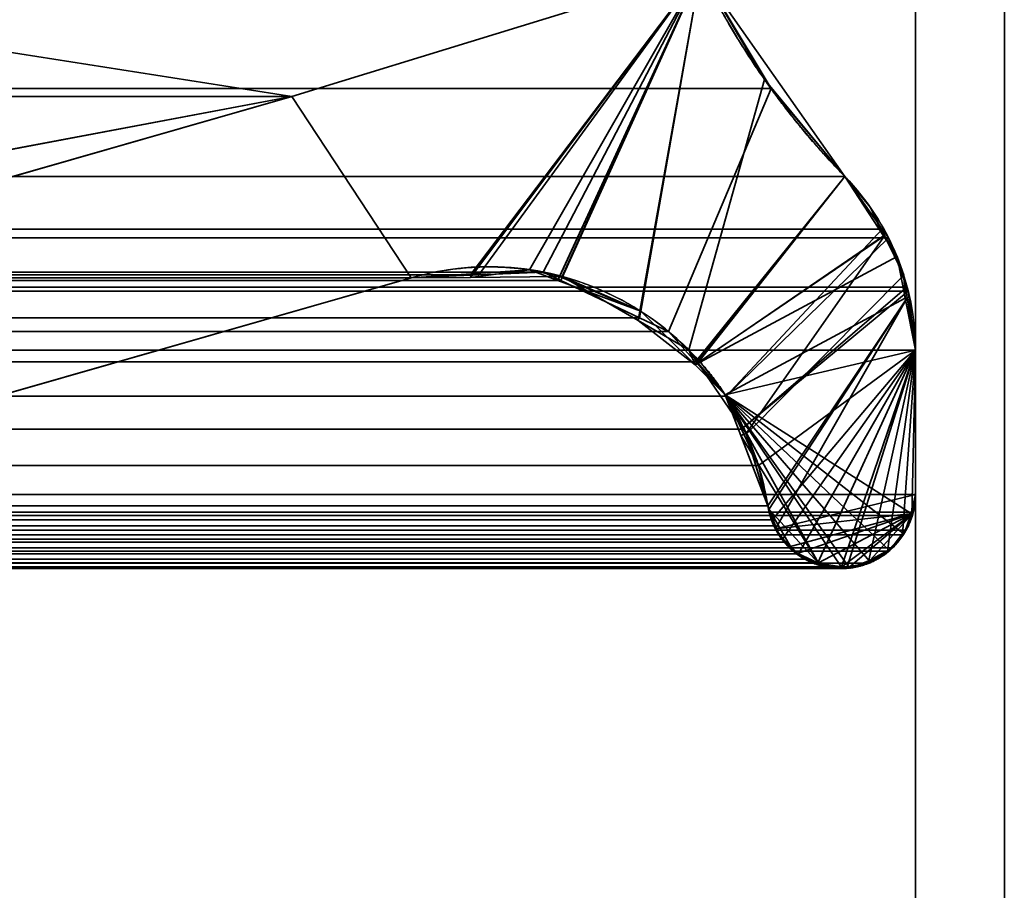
# Model space of a CAD drawing. Header units: millimetres. Extents: x -590 to 3690, y -120 to 127.
# Tile 548 of 656: x 1984.98 to 1987.75, y 2.41 to 4.86. Entities that reach past the tile are written whole.
import ezdxf

# ---------------------------------------------------------------- set-up
doc = ezdxf.new("R2010")
doc.units = ezdxf.units.MM
doc.layers.add('152', color=7, linetype='Continuous', true_color=0xffffff)

# ---------------------------------------------------------------- blocks, each defined once
blk = doc.blocks.new('UG_SURFACE_002')
at = {"layer": '152', "color": 252, "linetype": 'Continuous', "lineweight": 35}
for points in [[(2165, -31.2, 2203.0001), (2165, 108.2, 2203.0001), (835, 108.2, 2203.0001), (835, -31.2, 2203.0001)], [(985, -31.2, 2053), (985, 108.2, 2053), (2015.0001, 108.2, 2053), (2015.0001, -31.2, 2053)]]:
    blk.add_3dface(points, dxfattribs=at)
blk = doc.blocks.new('UG_SURFACE_097')
at = {"layer": '152', "color": 254, "linetype": 'Continuous', "lineweight": 35}
for points in [[(1999.75, -35, 2033.2501), (1999.75, 111.75, 2033.2501), (1000.25, 111.75, 2033.2501), (1000.25, -35, 2033.2501)], [(1992, 16, 2025.5001), (1992, -33, 2025.5001), (1008, -33, 2025.5001), (1008, 16, 2025.5001)]]:
    blk.add_3dface(points, dxfattribs=at)
blk = doc.blocks.new('UG_SURFACE_127')
at = {"layer": '152', "color": 46, "linetype": 'Continuous', "lineweight": 35}
for points in [[(1987.0942, 4.6691, 2020.5941), (1013.1036, 5, 2020.3965), (1012.9453, 4.7256, 2020.5545)], [(1987.0942, 4.6691, 2020.5941), (1986.8964, 5, 2020.3965), (1013.1036, 5, 2020.3965)], [(1985.7469, 4.6468, 2019.2468), (1983.108, 4.15, 2016.608), (1980.4292, 4.15, 2013.9291), (1983.5, 5, 2017)], [(1983.5, 5, 2017), (1986.8964, 5, 2020.3965), (1985.7469, 4.6468, 2019.2468)], [(1986.2726, 4.145, 2019.7725), (1986.0823, 4.1368, 2019.5823), (1985.7469, 4.6468, 2019.2468), (1986.8964, 5, 2020.3965)], [(1986.8964, 5, 2020.3965), (1986.4532, 4.1528, 2019.9533), (1986.2726, 4.145, 2019.7725)], [(1986.503, 4.1292, 2020.0031), (1986.4532, 4.1528, 2019.9533), (1986.8964, 5, 2020.3965)], [(1986.7247, 4.0244, 2020.2248), (1986.503, 4.1292, 2020.0031), (1986.8964, 5, 2020.3965)], [(1986.8964, 5, 2020.3965), (1987.0942, 4.6691, 2020.5941), (1986.806, 3.986, 2020.3061), (1986.7247, 4.0244, 2020.2248)], [(1012.9453, 4.7256, 2020.5545), (1012.6982, 4.4215, 2020.8018), (1987.3018, 4.4215, 2020.8018)], [(1012.9453, 4.7256, 2020.5545), (1987.3018, 4.4215, 2020.8018), (1987.0942, 4.6691, 2020.5941)], [(1986.8823, 3.9002, 2020.3824), (1986.806, 3.986, 2020.3061), (1987.0942, 4.6691, 2020.5941), (1987.3018, 4.4215, 2020.8018)], [(1018.3088, 3.4839, 2015.1913), (1014.2531, 4.6468, 2019.2468), (1985.7469, 4.6468, 2019.2468), (1981.6912, 3.4839, 2015.1913)], [(1014.2531, 4.6468, 2019.2468), (1016.892, 4.15, 2016.608), (1983.108, 4.15, 2016.608), (1985.7469, 4.6468, 2019.2468)], [(1986.0823, 4.1368, 2019.5823), (1981.8518, 2.9237, 2015.3518), (1981.6912, 3.4839, 2015.1913), (1985.7469, 4.6468, 2019.2468)], [(1012.6982, 4.4215, 2020.8018), (1012.5982, 4.2908, 2020.9019), (1987.4071, 4.2739, 2020.9072)], [(1987.4071, 4.2739, 2020.9072), (1987.3018, 4.4215, 2020.8018), (1012.6982, 4.4215, 2020.8018)], [(1987.3018, 4.4215, 2020.8018), (1987.4071, 4.2739, 2020.9072), (1986.9682, 3.8036, 2020.4682), (1986.8823, 3.9002, 2020.3824)], [(1012.5982, 4.2908, 2020.9019), (1012.5922, 4.2762, 2020.9079), (1987.4071, 4.2739, 2020.9072)], [(1987.4071, 4.2739, 2020.9072), (1012.5922, 4.2762, 2020.9079), (1012.5238, 4.1105, 2020.9763)], [(1012.5238, 4.1105, 2020.9763), (1987.4247, 4.2492, 2020.9246), (1987.4071, 4.2739, 2020.9072)], [(1986.9682, 3.8036, 2020.4682), (1987.4071, 4.2739, 2020.9072), (1987.4247, 4.2492, 2020.9246)], [(1012.5238, 4.1105, 2020.9763), (1987.476, 4.1103, 2020.9761), (1987.4247, 4.2492, 2020.9246)], [(1987.4247, 4.2492, 2020.9246), (1987.476, 4.1103, 2020.9761), (1987.0112, 3.7111, 2020.5112), (1986.9682, 3.8036, 2020.4682)], [(1986.503, 4.1292, 2020.0031), (1013.497, 4.1292, 2020.0031), (1013.5468, 4.1528, 2019.9533)], [(1013.5468, 4.1528, 2019.9533), (1013.7274, 4.145, 2019.7725), (1986.2726, 4.145, 2019.7725), (1986.4532, 4.1528, 2019.9533)], [(1986.4532, 4.1528, 2019.9533), (1986.503, 4.1292, 2020.0031), (1013.5468, 4.1528, 2019.9533)], [(1013.497, 4.1292, 2020.0031), (1986.503, 4.1292, 2020.0031), (1986.7247, 4.0244, 2020.2248), (1013.2753, 4.0244, 2020.2248)], [(1013.9177, 4.1368, 2019.5823), (1986.0823, 4.1368, 2019.5823), (1986.2726, 4.145, 2019.7725), (1013.7274, 4.145, 2019.7725)], [(1013.9177, 4.1368, 2019.5823), (1018.1482, 2.9237, 2015.3518), (1981.8518, 2.9237, 2015.3518), (1986.0823, 4.1368, 2019.5823)], [(1012.5213, 4.1045, 2020.9787), (1012.5, 3.933, 2020.9999), (1987.4799, 4.0997, 2020.9799)], [(1012.5, 3.933, 2020.9999), (1987.5, 3.933, 2020.9999), (1987.4799, 4.0997, 2020.9799)], [(1012.5238, 4.1105, 2020.9763), (1012.5213, 4.1045, 2020.9787), (1987.4799, 4.0997, 2020.9799)], [(1987.4799, 4.0997, 2020.9799), (1987.476, 4.1103, 2020.9761), (1012.5238, 4.1105, 2020.9763)], [(1987.0112, 3.7111, 2020.5112), (1987.476, 4.1103, 2020.9761), (1987.4799, 4.0997, 2020.9799)], [(1987.4799, 4.0997, 2020.9799), (1987.5, 3.933, 2020.9999), (1987.059, 3.6087, 2020.5591), (1987.0112, 3.7111, 2020.5112)], [(1013.194, 3.986, 2020.3061), (1013.2753, 4.0244, 2020.2248), (1986.7247, 4.0244, 2020.2248), (1986.806, 3.986, 2020.3061)], [(1986.806, 3.986, 2020.3061), (1013.1177, 3.9002, 2020.3824), (1013.194, 3.986, 2020.3061)], [(1986.806, 3.986, 2020.3061), (1986.8823, 3.9002, 2020.3824), (1013.1177, 3.9002, 2020.3824)], [(1012.5, 3.933, 2020.9999), (1012.5, 3.5278, 2020.9999), (1987.5, 3.5278, 2020.9999), (1987.5, 3.933, 2020.9999)], [(1987.0971, 3.4564, 2020.597), (1987.0851, 3.4958, 2020.5851), (1987.059, 3.6087, 2020.5591), (1987.5, 3.933, 2020.9999)], [(1987.1261, 3.4019, 2020.6261), (1987.1024, 3.439, 2020.6025), (1987.0971, 3.4564, 2020.597), (1987.5, 3.933, 2020.9999)], [(1987.5, 3.933, 2020.9999), (1987.1714, 3.3606, 2020.6714), (1987.1315, 3.3936, 2020.6316), (1987.1261, 3.4019, 2020.6261)], [(1987.5, 3.933, 2020.9999), (1987.2255, 3.3349, 2020.7255), (1987.1898, 3.3454, 2020.6897), (1987.1714, 3.3606, 2020.6714)], [(1987.5, 3.933, 2020.9999), (1987.2913, 3.3216, 2020.7913), (1987.2783, 3.3195, 2020.7784), (1987.2255, 3.3349, 2020.7255)], [(1987.3084, 3.3244, 2020.8085), (1987.2913, 3.3216, 2020.7913), (1987.5, 3.933, 2020.9999)], [(1987.5, 3.933, 2020.9999), (1987.3674, 3.334, 2020.8673), (1987.3084, 3.3244, 2020.8085)], [(1987.4213, 3.3677, 2020.9212), (1987.3697, 3.3343, 2020.8697), (1987.3674, 3.334, 2020.8673), (1987.5, 3.933, 2020.9999)], [(1987.4641, 3.414, 2020.9639), (1987.4357, 3.3771, 2020.9358), (1987.4213, 3.3677, 2020.9212), (1987.5, 3.933, 2020.9999)], [(1987.5, 3.933, 2020.9999), (1987.4902, 3.4683, 2020.9901), (1987.4742, 3.4272, 2020.9742), (1987.4641, 3.414, 2020.9639)], [(1987.5, 3.933, 2020.9999), (1987.5, 3.5278, 2020.9999), (1987.494, 3.478, 2020.9939), (1987.4902, 3.4683, 2020.9901)], [(1013.0318, 3.8036, 2020.4682), (1013.1177, 3.9002, 2020.3824), (1986.8823, 3.9002, 2020.3824), (1986.9682, 3.8036, 2020.4682)], [(1987.0112, 3.7111, 2020.5112), (1012.9888, 3.7111, 2020.5112), (1013.0318, 3.8036, 2020.4682)], [(1986.9682, 3.8036, 2020.4682), (1987.0112, 3.7111, 2020.5112), (1013.0318, 3.8036, 2020.4682)], [(1012.941, 3.6087, 2020.5591), (1012.9888, 3.7111, 2020.5112), (1987.0112, 3.7111, 2020.5112), (1987.059, 3.6087, 2020.5591)], [(1987.059, 3.6087, 2020.5591), (1012.9149, 3.4958, 2020.5851), (1012.941, 3.6087, 2020.5591)], [(1987.059, 3.6087, 2020.5591), (1987.0851, 3.4958, 2020.5851), (1012.9149, 3.4958, 2020.5851)], [(1987.5, 3.5278, 2020.9999), (1012.5, 3.5278, 2020.9999), (1012.506, 3.478, 2020.9939)], [(1987.494, 3.478, 2020.9939), (1987.5, 3.5278, 2020.9999), (1012.506, 3.478, 2020.9939)], [(1987.0851, 3.4958, 2020.5851), (1987.0971, 3.4564, 2020.597), (1012.9029, 3.4564, 2020.597), (1012.9149, 3.4958, 2020.5851)], [(1012.506, 3.478, 2020.9939), (1012.5098, 3.4683, 2020.9901), (1987.4902, 3.4683, 2020.9901), (1987.494, 3.478, 2020.9939)], [(1987.4742, 3.4272, 2020.9742), (1012.5098, 3.4683, 2020.9901), (1012.5258, 3.4272, 2020.9742)], [(1987.4742, 3.4272, 2020.9742), (1987.4902, 3.4683, 2020.9901), (1012.5098, 3.4683, 2020.9901)], [(1987.1024, 3.439, 2020.6025), (1012.8739, 3.4019, 2020.6261), (1012.8976, 3.439, 2020.6025)], [(1987.1024, 3.439, 2020.6025), (1987.1261, 3.4019, 2020.6261), (1012.8739, 3.4019, 2020.6261)], [(1012.8976, 3.439, 2020.6025), (1987.0971, 3.4564, 2020.597), (1987.1024, 3.439, 2020.6025)], [(1012.8976, 3.439, 2020.6025), (1012.9029, 3.4564, 2020.597), (1987.0971, 3.4564, 2020.597)], [(1012.5258, 3.4272, 2020.9742), (1012.5359, 3.414, 2020.9639), (1987.4641, 3.414, 2020.9639), (1987.4742, 3.4272, 2020.9742)], [(1987.4641, 3.414, 2020.9639), (1012.5359, 3.414, 2020.9639), (1012.5643, 3.3771, 2020.9358)], [(1987.4357, 3.3771, 2020.9358), (1987.4641, 3.414, 2020.9639), (1012.5643, 3.3771, 2020.9358)], [(1012.5643, 3.3771, 2020.9358), (1012.5787, 3.3677, 2020.9212), (1987.4213, 3.3677, 2020.9212), (1987.4357, 3.3771, 2020.9358)], [(1987.1315, 3.3936, 2020.6316), (1012.8286, 3.3606, 2020.6714), (1012.8685, 3.3936, 2020.6316)], [(1987.1315, 3.3936, 2020.6316), (1987.1714, 3.3606, 2020.6714), (1012.8286, 3.3606, 2020.6714)], [(1012.8685, 3.3936, 2020.6316), (1987.1261, 3.4019, 2020.6261), (1987.1315, 3.3936, 2020.6316)], [(1012.8685, 3.3936, 2020.6316), (1012.8739, 3.4019, 2020.6261), (1987.1261, 3.4019, 2020.6261)], [(1987.3697, 3.3343, 2020.8697), (1012.5787, 3.3677, 2020.9212), (1012.6303, 3.3343, 2020.8697)], [(1987.3697, 3.3343, 2020.8697), (1987.4213, 3.3677, 2020.9212), (1012.5787, 3.3677, 2020.9212)], [(1012.8102, 3.3454, 2020.6897), (1987.1714, 3.3606, 2020.6714), (1987.1898, 3.3454, 2020.6897)], [(1012.8102, 3.3454, 2020.6897), (1012.8286, 3.3606, 2020.6714), (1987.1714, 3.3606, 2020.6714)], [(1012.6916, 3.3244, 2020.8085), (1987.3084, 3.3244, 2020.8085), (1987.3674, 3.334, 2020.8673), (1012.6326, 3.334, 2020.8673)], [(1012.7087, 3.3216, 2020.7913), (1987.2913, 3.3216, 2020.7913), (1987.3084, 3.3244, 2020.8085), (1012.6916, 3.3244, 2020.8085)], [(1012.7217, 3.3195, 2020.7784), (1987.2255, 3.3349, 2020.7255), (1987.2783, 3.3195, 2020.7784)], [(1012.7217, 3.3195, 2020.7784), (1012.7745, 3.3349, 2020.7255), (1987.2255, 3.3349, 2020.7255)], [(1987.1898, 3.3454, 2020.6897), (1012.7745, 3.3349, 2020.7255), (1012.8102, 3.3454, 2020.6897)], [(1987.1898, 3.3454, 2020.6897), (1987.2255, 3.3349, 2020.7255), (1012.7745, 3.3349, 2020.7255)], [(1987.2783, 3.3195, 2020.7784), (1012.7087, 3.3216, 2020.7913), (1012.7217, 3.3195, 2020.7784)], [(1987.2783, 3.3195, 2020.7784), (1987.2913, 3.3216, 2020.7913), (1012.7087, 3.3216, 2020.7913)]]:
    blk.add_3dface(points, dxfattribs=at)
blk = doc.blocks.new('UG_SURFACE_128')
at = {"layer": '152', "color": 46, "linetype": 'Continuous', "lineweight": 35}
for points in [[(1985.7469, 4.6468, -7), (1983.108, 4.15, -7), (1980.4292, 4.15, -7), (1983.5, 5, -7)], [(1983.5, 5, 2017), (1980.4292, 4.15, 2013.9291), (1983.108, 4.15, 2016.608), (1985.7469, 4.6468, 2019.2468)], [(1983.5, 5, -7), (1986.8964, 5, -7), (1985.7469, 4.6468, -7)], [(1985.7469, 4.6468, 2019.2468), (1986.8964, 5, 2020.3965), (1983.5, 5, 2017)], [(1986.2508, 4.1481, -7), (1986.0823, 4.1368, -7), (1985.7469, 4.6468, -7), (1986.8964, 5, -7)], [(1986.8964, 5, 2020.3965), (1985.7469, 4.6468, 2019.2468), (1986.0823, 4.1368, 2019.5823), (1986.2497, 4.1382, 2019.7496)], [(1986.2497, 4.1382, 2019.7496), (1986.4998, 4.1403, 2019.9997), (1986.8964, 5, 2020.3965)], [(1986.8964, 5, -7), (1986.4155, 4.1592, -7), (1986.2508, 4.1481, -7)], [(1986.495, 4.1295, -7), (1986.4155, 4.1592, -7), (1986.8964, 5, -7)], [(1986.8964, 5, -7), (1986.7284, 4.0426, -7), (1986.495, 4.1295, -7)], [(1986.4998, 4.1403, 2019.9997), (1986.5067, 4.1404, 2020.0067), (1986.8964, 5, 2020.3965)], [(1986.8964, 5, 2020.3965), (1986.5067, 4.1404, 2020.0067), (1986.7208, 4.0164, 2020.2208)], [(1986.7208, 4.0164, 2020.2208), (1986.8631, 3.934, 2020.3631), (1987.076, 4.6946, 2020.576), (1986.8964, 5, 2020.3965)], [(1986.8807, 3.8917, -7), (1986.7284, 4.0426, -7), (1986.8964, 5, -7), (1987.3018, 4.4215, -7)], [(1987.3018, 4.4215, -7), (1986.8964, 5, -7), (1986.8964, 5, 2020.3965)], [(1986.8964, 5, 2020.3965), (1987.076, 4.6946, 2020.576), (1987.3018, 4.4215, -7)], [(1987.3018, 4.4215, 2020.8018), (1987.076, 4.6946, 2020.576), (1986.8631, 3.934, 2020.3631), (1986.8881, 3.8977, 2020.3881)], [(1987.076, 4.6946, 2020.576), (1987.3018, 4.4215, 2020.8018), (1987.3018, 4.4215, -7)], [(1981.6912, 3.4839, 2015.1913), (1985.7469, 4.6468, 2019.2468), (1985.7469, 4.6468, -7), (1981.6912, 3.4839, -7)], [(1981.6912, 3.4839, -7), (1985.7469, 4.6468, -7), (1986.0823, 4.1368, -7), (1981.8518, 2.9237, -7)], [(1981.8518, 2.9237, 2015.3518), (1986.0823, 4.1368, 2019.5823), (1985.7469, 4.6468, 2019.2468), (1981.6912, 3.4839, 2015.1913)], [(1985.7469, 4.6468, 2019.2468), (1983.108, 4.15, 2016.608), (1983.108, 4.15, -7), (1985.7469, 4.6468, -7)], [(1986.8807, 3.8917, -7), (1987.3018, 4.4215, -7), (1987.4104, 4.2551, -7)], [(1987.4129, 4.2547, 2020.9129), (1987.3735, 4.3349, 2020.8733), (1987.3018, 4.4215, 2020.8018), (1986.8881, 3.8977, 2020.3881)], [(1987.4104, 4.2551, -7), (1987.3018, 4.4215, -7), (1987.3018, 4.4215, 2020.8018)], [(1987.3018, 4.4215, 2020.8018), (1987.3735, 4.3349, 2020.8733), (1987.4104, 4.2551, -7)], [(1987.3735, 4.3349, 2020.8733), (1987.4129, 4.2547, 2020.9129), (1987.4104, 4.2551, -7)], [(1986.8807, 3.8917, -7), (1987.4104, 4.2551, -7), (1987.4486, 4.1966, -7)], [(1987.4129, 4.2547, 2020.9129), (1986.8881, 3.8977, 2020.3881), (1987.0247, 3.6991, 2020.5247)], [(1987.0247, 3.6991, 2020.5247), (1987.0253, 3.6982, 2020.5252), (1987.4675, 4.1439, 2020.9675), (1987.4129, 4.2547, 2020.9129)], [(1987.4486, 4.1966, -7), (1987.4104, 4.2551, -7), (1987.4129, 4.2547, 2020.9129)], [(1987.4129, 4.2547, 2020.9129), (1987.4675, 4.1439, 2020.9675), (1987.4486, 4.1966, -7)], [(1987.4486, 4.1966, -7), (1987.4713, 4.08, -7), (1986.9655, 3.8076, -7), (1986.8807, 3.8917, -7)], [(1987.4713, 4.08, -7), (1987.4486, 4.1966, -7), (1987.4675, 4.1439, 2020.9675)], [(1986.4155, 4.1592, -7), (1986.4998, 4.1403, 2019.9997), (1986.2497, 4.1382, 2019.7496)], [(1986.2497, 4.1382, 2019.7496), (1986.2508, 4.1481, -7), (1986.4155, 4.1592, -7)], [(1986.4155, 4.1592, -7), (1986.495, 4.1295, -7), (1986.4998, 4.1403, 2019.9997)], [(1986.0823, 4.1368, 2019.5823), (1981.8518, 2.9237, 2015.3518), (1981.8518, 2.9237, -7), (1986.0823, 4.1368, -7)], [(1986.2508, 4.1481, -7), (1986.2497, 4.1382, 2019.7496), (1986.0823, 4.1368, 2019.5823)], [(1986.0823, 4.1368, 2019.5823), (1986.0823, 4.1368, -7), (1986.2508, 4.1481, -7)], [(1986.4998, 4.1403, 2019.9997), (1986.495, 4.1295, -7), (1986.7284, 4.0426, -7)], [(1986.7284, 4.0426, -7), (1986.5067, 4.1404, 2020.0067), (1986.4998, 4.1403, 2019.9997)], [(1986.7284, 4.0426, -7), (1986.7208, 4.0164, 2020.2208), (1986.5067, 4.1404, 2020.0067)], [(1987.4773, 4.0804, 2020.9773), (1987.4675, 4.1439, 2020.9675), (1987.0253, 3.6982, 2020.5252), (1987.0851, 3.4958, 2020.5851)], [(1987.4675, 4.1439, 2020.9675), (1987.4773, 4.0804, 2020.9773), (1987.4713, 4.08, -7)], [(1986.9655, 3.8076, -7), (1987.4713, 4.08, -7), (1987.5, 3.933, -7)], [(1987.0851, 3.4958, 2020.5851), (1987.0884, 3.4855, 2020.5884), (1987.4773, 4.0804, 2020.9773)], [(1987.0884, 3.4855, 2020.5884), (1987.1058, 3.432, 2020.6058), (1987.1064, 3.4312, 2020.6065), (1987.4773, 4.0804, 2020.9773)], [(1987.5, 3.5278, 2020.9999), (1987.5, 3.933, 2020.9999), (1987.4773, 4.0804, 2020.9773), (1987.1064, 3.4312, 2020.6065)], [(1987.5, 3.933, -7), (1987.4713, 4.08, -7), (1987.4773, 4.0804, 2020.9773)], [(1987.4773, 4.0804, 2020.9773), (1987.5, 3.933, 2020.9999), (1987.5, 3.933, -7)], [(1986.7208, 4.0164, 2020.2208), (1986.7284, 4.0426, -7), (1986.8807, 3.8917, -7)], [(1986.8807, 3.8917, -7), (1986.8631, 3.934, 2020.3631), (1986.7208, 4.0164, 2020.2208)], [(1986.8807, 3.8917, -7), (1986.8881, 3.8977, 2020.3881), (1986.8631, 3.934, 2020.3631)], [(1987.5, 3.933, -7), (1987.5, 3.5278, -7), (1987.4884, 3.4742, -7), (1986.9655, 3.8076, -7)], [(1987.5, 3.933, 2020.9999), (1987.5, 3.5278, 2020.9999), (1987.5, 3.5278, -7), (1987.5, 3.933, -7)], [(1986.8881, 3.8977, 2020.3881), (1986.8807, 3.8917, -7), (1986.9655, 3.8076, -7)], [(1986.9655, 3.8076, -7), (1987.0247, 3.6991, 2020.5247), (1986.8881, 3.8977, 2020.3881)], [(1986.9655, 3.8076, -7), (1987.3719, 3.3393, -7), (1987.3511, 3.3278, -7), (1987.3118, 3.3248, -7)], [(1987.3118, 3.3248, -7), (1987.2923, 3.3233, -7), (1986.9655, 3.8076, -7)], [(1987.2923, 3.3233, -7), (1987.263, 3.321, -7), (1987.2274, 3.334, -7), (1986.9655, 3.8076, -7)], [(1986.9655, 3.8076, -7), (1987.4884, 3.4742, -7), (1987.4812, 3.4414, -7), (1987.4645, 3.4189, -7)], [(1986.9655, 3.8076, -7), (1987.4268, 3.3696, -7), (1987.3719, 3.3393, -7)], [(1987.4645, 3.4189, -7), (1987.4284, 3.3705, -7), (1987.4268, 3.3696, -7), (1986.9655, 3.8076, -7)], [(1987.0093, 3.6934, -7), (1986.9655, 3.8076, -7), (1987.2274, 3.334, -7)], [(1986.9655, 3.8076, -7), (1987.0093, 3.6934, -7), (1987.0247, 3.6991, 2020.5247)], [(1987.0247, 3.6991, 2020.5247), (1987.0093, 3.6934, -7), (1987.0851, 3.4958, -7)], [(1987.2274, 3.334, -7), (1987.089, 3.4854, -7), (1987.0851, 3.4958, -7), (1987.0093, 3.6934, -7)], [(1987.0851, 3.4958, -7), (1987.0253, 3.6982, 2020.5252), (1987.0247, 3.6991, 2020.5247)], [(1987.0851, 3.4958, -7), (1987.0851, 3.4958, 2020.5851), (1987.0253, 3.6982, 2020.5252)], [(1987.1064, 3.4312, 2020.6065), (1987.4918, 3.474, 2020.9918), (1987.4946, 3.4808, 2020.9947), (1987.5, 3.5278, 2020.9999)], [(1987.4918, 3.474, 2020.9918), (1987.4884, 3.4742, -7), (1987.5, 3.5278, -7)], [(1987.5, 3.5278, -7), (1987.4946, 3.4808, 2020.9947), (1987.4918, 3.474, 2020.9918)], [(1987.5, 3.5278, -7), (1987.5, 3.5278, 2020.9999), (1987.4946, 3.4808, 2020.9947)], [(1987.089, 3.4854, -7), (1987.0884, 3.4855, 2020.5884), (1987.0851, 3.4958, 2020.5851)], [(1987.0851, 3.4958, 2020.5851), (1987.0851, 3.4958, -7), (1987.089, 3.4854, -7)], [(1987.1058, 3.432, 2020.6058), (1987.0884, 3.4855, 2020.5884), (1987.089, 3.4854, -7)], [(1987.1697, 3.3613, -7), (1987.1477, 3.383, -7), (1987.089, 3.4854, -7), (1987.2274, 3.334, -7)], [(1987.1477, 3.383, -7), (1987.1168, 3.4133, -7), (1987.1095, 3.4323, -7), (1987.089, 3.4854, -7)], [(1987.1058, 3.432, 2020.6058), (1987.089, 3.4854, -7), (1987.1095, 3.4323, -7)], [(1987.4918, 3.474, 2020.9918), (1987.1064, 3.4312, 2020.6065), (1987.1449, 3.3805, 2020.6449)], [(1987.1449, 3.3805, 2020.6449), (1987.1492, 3.3749, 2020.6492), (1987.1687, 3.3618, 2020.6687), (1987.4918, 3.474, 2020.9918)], [(1987.4918, 3.474, 2020.9918), (1987.1687, 3.3618, 2020.6687), (1987.2036, 3.3384, 2020.7036), (1987.2262, 3.3348, 2020.7262)], [(1987.4918, 3.474, 2020.9918), (1987.2262, 3.3348, 2020.7262), (1987.293, 3.3243, 2020.793)], [(1987.4918, 3.474, 2020.9918), (1987.293, 3.3243, 2020.793), (1987.3123, 3.3212, 2020.8123)], [(1987.3123, 3.3212, 2020.8123), (1987.3164, 3.3206, 2020.8163), (1987.3725, 3.3424, 2020.8726), (1987.4918, 3.474, 2020.9918)], [(1987.4918, 3.474, 2020.9918), (1987.3725, 3.3424, 2020.8726), (1987.4256, 3.3719, 2020.9255), (1987.4675, 3.4171, 2020.9675)], [(1987.4675, 3.4171, 2020.9675), (1987.4698, 3.4196, 2020.9699), (1987.4918, 3.474, 2020.9918)], [(1987.4884, 3.4742, -7), (1987.4918, 3.474, 2020.9918), (1987.4698, 3.4196, 2020.9699)], [(1987.4698, 3.4196, 2020.9699), (1987.4812, 3.4414, -7), (1987.4884, 3.4742, -7)], [(1987.4675, 3.4171, 2020.9675), (1987.4645, 3.4189, -7), (1987.4812, 3.4414, -7)], [(1987.4812, 3.4414, -7), (1987.4698, 3.4196, 2020.9699), (1987.4675, 3.4171, 2020.9675)], [(1987.1095, 3.4323, -7), (1987.1064, 3.4312, 2020.6065), (1987.1058, 3.432, 2020.6058)], [(1987.1064, 3.4312, 2020.6065), (1987.1095, 3.4323, -7), (1987.1168, 3.4133, -7)], [(1987.1168, 3.4133, -7), (1987.1449, 3.3805, 2020.6449), (1987.1064, 3.4312, 2020.6065)], [(1987.1168, 3.4133, -7), (1987.1477, 3.383, -7), (1987.1449, 3.3805, 2020.6449)], [(1987.4284, 3.3705, -7), (1987.4675, 3.4171, 2020.9675), (1987.4256, 3.3719, 2020.9255)], [(1987.4284, 3.3705, -7), (1987.4645, 3.4189, -7), (1987.4675, 3.4171, 2020.9675)], [(1987.1492, 3.3749, 2020.6492), (1987.1449, 3.3805, 2020.6449), (1987.1477, 3.383, -7)], [(1987.1492, 3.3749, 2020.6492), (1987.1477, 3.383, -7), (1987.1697, 3.3613, -7)], [(1987.1697, 3.3613, -7), (1987.1687, 3.3618, 2020.6687), (1987.1492, 3.3749, 2020.6492)], [(1987.2036, 3.3384, 2020.7036), (1987.1687, 3.3618, 2020.6687), (1987.1697, 3.3613, -7)], [(1987.2274, 3.334, -7), (1987.1799, 3.3513, -7), (1987.1697, 3.3613, -7)], [(1987.2036, 3.3384, 2020.7036), (1987.1697, 3.3613, -7), (1987.1799, 3.3513, -7)], [(1987.1799, 3.3513, -7), (1987.2262, 3.3348, 2020.7262), (1987.2036, 3.3384, 2020.7036)], [(1987.1799, 3.3513, -7), (1987.2274, 3.334, -7), (1987.2262, 3.3348, 2020.7262)], [(1987.3725, 3.3424, 2020.8726), (1987.3719, 3.3393, -7), (1987.4268, 3.3696, -7)], [(1987.3725, 3.3424, 2020.8726), (1987.4128, 3.3581, 2020.9129), (1987.4256, 3.3719, 2020.9255)], [(1987.4268, 3.3696, -7), (1987.4128, 3.3581, 2020.9129), (1987.3725, 3.3424, 2020.8726)], [(1987.4268, 3.3696, -7), (1987.4256, 3.3719, 2020.9255), (1987.4128, 3.3581, 2020.9129)], [(1987.4256, 3.3719, 2020.9255), (1987.4268, 3.3696, -7), (1987.4284, 3.3705, -7)], [(1987.263, 3.321, -7), (1987.293, 3.3243, 2020.793), (1987.2262, 3.3348, 2020.7262)], [(1987.2262, 3.3348, 2020.7262), (1987.2274, 3.334, -7), (1987.263, 3.321, -7)], [(1987.263, 3.321, -7), (1987.2923, 3.3233, -7), (1987.293, 3.3243, 2020.793)], [(1987.293, 3.3243, 2020.793), (1987.2923, 3.3233, -7), (1987.3118, 3.3248, -7)], [(1987.3118, 3.3248, -7), (1987.3123, 3.3212, 2020.8123), (1987.293, 3.3243, 2020.793)], [(1987.3123, 3.3212, 2020.8123), (1987.3118, 3.3248, -7), (1987.3511, 3.3278, -7)], [(1987.3511, 3.3278, -7), (1987.3164, 3.3206, 2020.8163), (1987.3123, 3.3212, 2020.8123)], [(1987.3511, 3.3278, -7), (1987.3725, 3.3424, 2020.8726), (1987.3164, 3.3206, 2020.8163)], [(1987.3511, 3.3278, -7), (1987.3719, 3.3393, -7), (1987.3725, 3.3424, 2020.8726)]]:
    blk.add_3dface(points, dxfattribs=at)
blk = doc.blocks.new('UG_SURFACE_135')
at = {"layer": '152', "color": 14, "linetype": 'Continuous', "lineweight": 35}
for points in [[(1991.8, -35, 2025.3), (1991.8, 14, 2025.3), (1008.2, 14, 2025.3), (1008.2, -35, 2025.3)], [(1987.7501, 11.25, 2021.25), (1987.7501, -47, 2021.25), (1012.2499, -47, 2021.25), (1012.2499, 11.25, 2021.25)]]:
    blk.add_3dface(points, dxfattribs=at)
blk = doc.blocks.new('UG_SURFACE_136')
at = {"layer": '152', "color": 7, "linetype": 'Continuous', "lineweight": 35}
for points in [[(1012.2499, 11, 2021.25), (1012.2499, -47, 2021.25), (1987.7501, -47, 2021.25), (1987.7501, 11, 2021.25)], [(1987.5, 11, 2020.9999), (1987.5, -47, 2020.9999), (1012.5, -47, 2020.9999), (1012.5, 11, 2020.9999)], [(1987.5, -47, 2020.9999), (1987.5, 11, 2020.9999), (1987.7501, 11, 2021.25), (1987.7501, -47, 2021.25)]]:
    blk.add_3dface(points, dxfattribs=at)
blk = doc.blocks.new('UG_SURFACE_139')
at = {"layer": '152', "color": 7, "linetype": 'Continuous', "lineweight": 35}
for points in [[(1987.7501, -47, 2021.25), (1987.7501, 11, 2021.25), (1987.5, 11, 2020.9999), (1987.5, -47, 2020.9999)], [(1987.5, 11, -7), (1987.7501, 11, -7), (1987.7501, -47, -7), (1987.5, -47, -7)], [(1987.5, 11, -7), (1987.5, -47, -7), (1987.5, -47, 2020.9999), (1987.5, 11, 2020.9999)]]:
    blk.add_3dface(points, dxfattribs=at)

msp = doc.modelspace()

# ---------------------------------------------------------------- linework, layer by layer
at = {"layer": '152', "color": 252, "linetype": 'Continuous', "lineweight": -3, "true_color": 0x939598}
for p, q in [((1987.75, 11.25, 2021.25), (1987.75, -47, 2021.25)), ((1987.75, 11.25, 2021.25), (1987.75, -47, 2021.25)), ((1987.75, 11.25, -7), (1987.75, -47, -7)), ((1987.5, 11, 2021), (1987.5, -47, 2021)), ((1987.5, 11, -7), (1987.5, -47, -7)), ((1987.5, 11, 2021), (1987.5, -47, 2021)), ((1987.75, 11, 2021.25), (1987.75, -47, 2021.25)), ((1987.75, 11, -7), (1987.75, -47, -7)), ((1987.75, 11, 2021.25), (1987.75, -47, 2021.25)), ((1014.2531, 4.6468, 2019.2469), (1985.7469, 4.6468, 2019.2469)), ((1981.6912, 3.4839, -7), (1985.7469, 4.6468, -7)), ((1985.7469, 4.6468, 2019.2469), (1981.6912, 3.4839, 2015.1912)), ((1985.7469, 4.6468, 2019.2469), (1981.6912, 3.4839, 2015.1912)), ((1983.1081, 4.15, 2016.6081), (1985.7469, 4.6468, 2019.2469)), ((1985.7469, 4.6468, -7), (1983.1081, 4.15, -7)), ((1983.1081, 4.15, 2016.6081), (1985.7469, 4.6468, 2019.2469)), ((1985.7469, 4.6468, 2019.2469), (1985.7469, 4.6468, -7)), ((1987.3018, 4.4215, 2020.8018), (1012.6982, 4.4215, 2020.8018)), ((1987.3018, 4.4215, -7), (1987.3018, 4.4215, 2020.8018)), ((1986.0823, 4.1368, 2019.5823), (1013.9177, 4.1368, 2019.5823)), ((1986.0823, 4.1368, 2019.5823), (1981.8518, 2.9237, 2015.3518)), ((1986.0823, 4.1368, -7), (1981.8518, 2.9237, -7)), ((1986.0823, 4.1368, 2019.5823), (1981.8518, 2.9237, 2015.3518)), ((1986.0823, 4.1368, -7), (1986.0823, 4.1368, 2019.5823)), ((1987.5, 3.933, 2021), (1012.5, 3.933, 2021)), ((1987.5, 3.933, -7), (1987.5, 3.5278, -7)), ((1987.5, 3.933, 2021), (1987.5, 3.5278, 2021)), ((1987.5, 3.933, -7), (1987.5, 3.933, 2021)), ((1987.5, 3.5278, 2021), (1987.5, 3.933, 2021)), ((1987.5, 3.5278, 2021), (1012.5, 3.5278, 2021)), ((1987.5, 3.5278, -7), (1987.5, 3.5278, 2021)), ((1987.0851, 3.4958, 2020.5851), (1012.9149, 3.4958, 2020.5851)), ((1987.0851, 3.4958, -7), (1987.0851, 3.4958, 2020.5851))]:
    msp.add_line(p, q, dxfattribs=at)
for centre, radius, start, end in [((1988.8978, 5.9713, -7), 2.2246, 205.8891, 224.1597), ((1986.301, 3.3741, -7), 0.7934, 8.8222, 105.9998)]:
    msp.add_arc(centre, radius, start, end, dxfattribs=at)
at = {"layer": '152', "color": 252, "linetype": 'Continuous', "lineweight": -3, "true_color": 0x939598, "extrusion": (0, 0, -1)}
for centre, radius, start, end in [((-1986.7987, 3.933, 7), 0.7013, 135.8403, 180), ((-1987.2913, 3.5278, 7), 0.2087, 180, 351.1778)]:
    msp.add_arc(centre, radius, start, end, dxfattribs=at)
at = {"layer": '152', "color": 252, "linetype": 'Continuous', "lineweight": -3, "true_color": 0x939598}
for points, weights in [([(1987.3018, 4.4215, 2020.8018), (1987.178, 4.549, 2020.678), (1987.0682, 4.6891, 2020.5682), (1986.974, 4.8401, 2020.474), (1986.8964, 5, 2020.3964)], [1, 0.993658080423, 0.991544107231, 0.993658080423, 1]), ([(1987.5, 3.933, 2021), (1987.5, 4.0698, 2021), (1987.4653, 4.2034, 2020.9653), (1987.3971, 4.3234, 2020.8971), (1987.3018, 4.4215, 2020.8018)], [1, 0.963330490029, 0.951107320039, 0.963330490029, 1]), ([(1986.0823, 4.1368, 2019.5823), (1986.4266, 4.2355, 2019.9266), (1986.7907, 4.14, 2020.2907), (1987.0301, 3.8497, 2020.5301), (1987.0851, 3.4958, 2020.5851)], [1, 0.830729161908, 0.774305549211, 0.830729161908, 1])]:
    msp.add_rational_spline(points, weights, degree=4, dxfattribs=at)
for points, knots in [([(1986.8964, 5, 2020.3964), (1986.9253, 4.9404, 2020.4253), (1986.9565, 4.8829, 2020.4565), (1987.0226, 4.7726, 2020.5226), (1987.0576, 4.7197, 2020.5576), (1987.1588, 4.5795, 2020.6588), (1987.2286, 4.4969, 2020.7286), (1987.3018, 4.4215, 2020.8018)], [0, 0, 0, 0, 0.264997, 0.264997, 0.529897, 0.529897, 1, 1, 1, 1]), ([(1987.5, 3.933, 2021), (1987.5, 3.9894, 2021), (1987.4929, 4.0465, 2020.9929), (1987.4669, 4.1528, 2020.9669), (1987.4478, 4.2034, 2020.9478), (1987.3911, 4.3155, 2020.8911), (1987.3485, 4.3735, 2020.8485), (1987.3018, 4.4215, 2020.8018)], [0, 0, 0, 0, 0.290351, 0.290351, 0.579004, 0.579004, 1, 1, 1, 1]), ([(1987.0851, 3.4958, 2020.5851), (1987.0419, 3.7741, 2020.5419), (1986.8597, 3.9756, 2020.3597), (1986.4873, 4.1736, 2019.9873), (1986.2806, 4.1936, 2019.7806), (1986.0823, 4.1368, 2019.5823)], [0, 0, 0, 0, 0.5, 0.5, 1, 1, 1, 1]), ([(1987.0851, 3.4958, 2020.5851), (1987.0882, 3.4756, 2020.5882), (1987.0943, 3.4562, 2020.5943), (1987.1104, 3.422, 2020.6104), (1987.1204, 3.4067, 2020.6204), (1987.1487, 3.3731, 2020.6487), (1987.1688, 3.3571, 2020.6688), (1987.2178, 3.3298, 2020.7178), (1987.2482, 3.3213, 2020.7482), (1987.3089, 3.3176, 2020.8089), (1987.3402, 3.3224, 2020.8402), (1987.3929, 3.3438, 2020.8929), (1987.4156, 3.3579, 2020.9156), (1987.4501, 3.3909, 2020.9501), (1987.4634, 3.4077, 2020.9634), (1987.4826, 3.4424, 2020.9826), (1987.4895, 3.4597, 2020.9895), (1987.4979, 3.4939, 2020.9979), (1987.5, 3.5109, 2021), (1987.5, 3.5278, 2021)], [0, 0, 0, 0, 0.081086, 0.081086, 0.161181, 0.161181, 0.286541, 0.286541, 0.455053, 0.455053, 0.626195, 0.626195, 0.761107, 0.761107, 0.858048, 0.858048, 0.934021, 0.934021, 1, 1, 1, 1])]:
    msp.add_open_spline(points, degree=3, knots=knots, dxfattribs=at)
msp.add_rational_spline([(1987.0851, 3.4958, 2020.5851), (1987.0959, 3.4257, 2020.5959), (1987.1432, 3.3408, 2020.6432), (1987.2367, 3.3142, 2020.7367), (1987.378, 3.3251, 2020.878), (1987.4663, 3.3657, 2020.9663), (1987.5, 3.4569, 2021), (1987.5, 3.5278, 2021)], [1, 1, 0.952756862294, 1, 1, 0.952756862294, 1, 1], degree=4, knots=[0, 0, 0, 0, 0, 0.5, 0.5, 0.5, 1, 1, 1, 1, 1], dxfattribs=at)

# ---------------------------------------------------------------- block references
for name in ['UG_SURFACE_097', 'UG_SURFACE_002', 'UG_SURFACE_135', 'UG_SURFACE_128', 'UG_SURFACE_127', 'UG_SURFACE_136', 'UG_SURFACE_139']:
    msp.add_blockref(name, (0, 0), dxfattribs=at)

doc.saveas('drawing.dxf')
